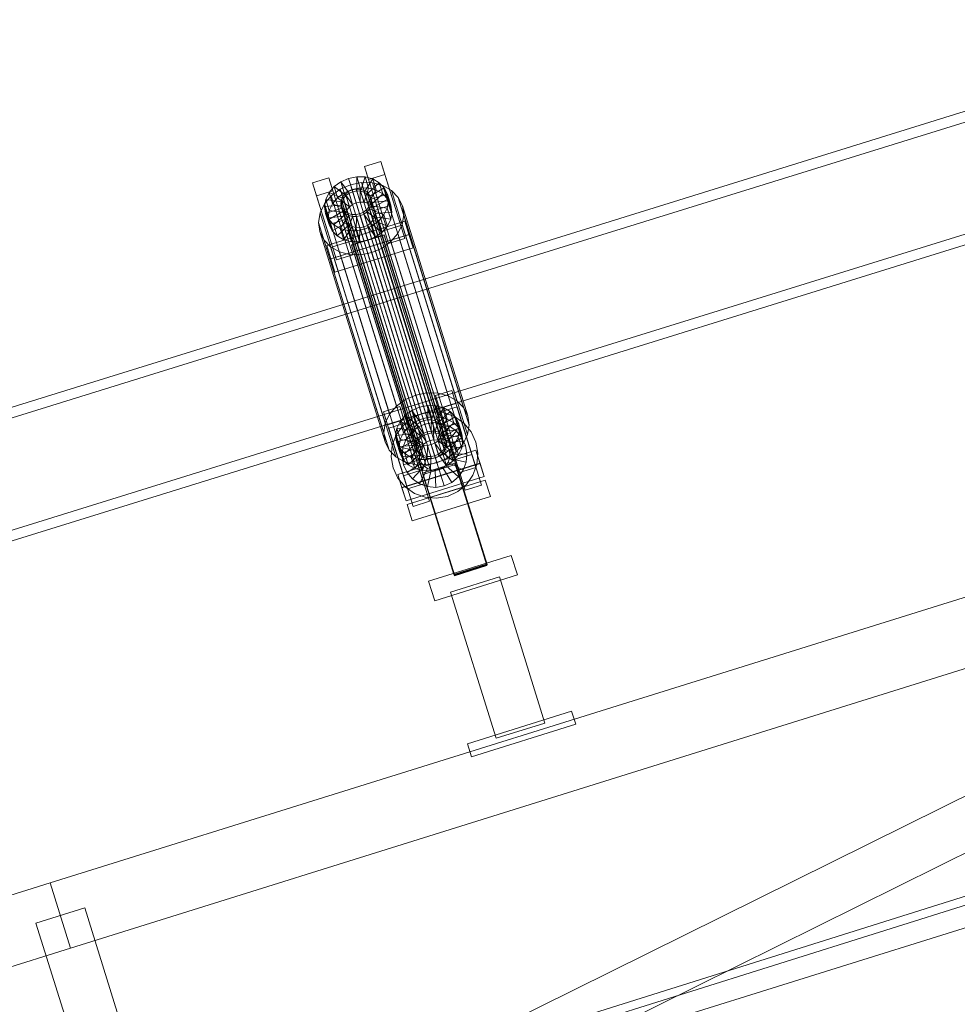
# Model space of a CAD drawing. Header units: millimetres. Extents: x -2233 to 65662, y -50530 to 6847.
# Tile 593 of 656: x 22758 to 23308, y 2600 to 3177. Entities that reach past the tile are written whole.
import ezdxf

# ---------------------------------------------------------------- set-up
doc = ezdxf.new("R2010")
doc.units = ezdxf.units.MM
doc.layers.add('COTAS_P', color=1, linetype='Continuous', lineweight=0)
doc.layers.add('lateral_C02', color=7, linetype='Continuous', lineweight=0)
doc.dimstyles.new('R19_100', dxfattribs={"dimtxt": 250, "dimasz": 150, "dimexe": 150, "dimexo": 80, "dimgap": 100, "dimtad": 1, "dimtih": 1, "dimtoh": 1, "dimdsep": 46, "dimcen": 0.09, "dimadec": 0, "dimazin": 0, "dimtfac": 1, "dimtdec": 4, "dimtofl": 0, "dimtmove": 0, "dimatfit": 3, "dimfxl": 1, "dimtolj": 1, "dimtzin": 0, "dimarcsym": 0})

# ---------------------------------------------------------------- blocks, each defined once
blk = doc.blocks.new('DIM_R32_4')
at = {"layer": 'COTAS_P'}
for p, q in [((15248.37, 1279.09), (24311.82, 4109.09)), ((24311.82, 4109.09), (24155.23, 4107.34)), ((24311.82, 4109.09), (24182.05, 4021.43)), ((24580.07, 3250), (24311.82, 4109.09)), ((15248.37, 1279.09), (15378.14, 1366.76)), ((15248.37, 1279.09), (15404.97, 1280.85)), ((15516.62, 420), (15248.37, 1279.09))]:
    blk.add_line(p, q, dxfattribs=at)
blk.add_text('9495 P', height=250, rotation=17.34062, dxfattribs=at).set_placement((19750.29, 2789.55))

msp = doc.modelspace()

# ---------------------------------------------------------------- linework, layer by layer
at = {"layer": 'lateral_C02'}
for p, q in [((23401.145, 3150.917), (22971.369, 3017.526)), ((22973.147, 3011.796), (23402.923, 3145.186)), ((22960.041, 3090.97), (22969.587, 3093.951)), ((22962.421, 3083.301), (22960.041, 3090.97)), ((22960.041, 3090.97), (22971.792, 3053.448)), ((22969.587, 3093.951), (22971.967, 3086.281)), ((22981.337, 3056.428), (22969.587, 3093.951)), ((22929.496, 3081.432), (22939.041, 3084.413)), ((22939.041, 3084.413), (22941.421, 3076.744)), ((22950.792, 3046.891), (22939.041, 3084.413)), ((22946.155, 3082.045), (22950.69, 3084.017)), ((22950.69, 3084.017), (22955.543, 3084.976)), ((22953.138, 3076.2), (22950.69, 3084.017)), ((22950.69, 3084.017), (22952.731, 3077.443)), ((22955.437, 3076.654), (22955.543, 3084.976)), ((22955.543, 3084.976), (22960.382, 3084.859)), ((22955.543, 3084.976), (22957.583, 3078.403)), ((22957.729, 3076.598), (22960.382, 3084.859)), ((22959.858, 3076.036), (22964.877, 3083.671)), ((22960.382, 3084.859), (22964.877, 3083.671)), ((22960.382, 3084.859), (22962.422, 3078.285)), ((22971.967, 3086.281), (22962.421, 3083.301)), ((22974.172, 3045.779), (22962.421, 3083.301)), ((22964.877, 3083.671), (22968.723, 3081.495)), ((22964.877, 3083.671), (22966.917, 3077.097)), ((22971.967, 3086.281), (22983.718, 3048.759)), ((22991.771, 2951.791), (23421.547, 3085.181)), ((15575.415, 232.817), (24634.01, 3078.273)), ((22931.876, 3073.763), (22929.496, 3081.432)), ((22929.496, 3081.432), (22941.246, 3043.91)), ((22939.228, 3075.662), (22942.245, 3079.196)), ((22940.554, 3073.81), (22945.781, 3077.619)), ((22942.245, 3079.196), (22946.155, 3082.045)), ((22949.138, 3073.916), (22942.245, 3079.196)), ((22942.245, 3079.196), (22944.286, 3072.622)), ((22945.781, 3077.619), (22951.844, 3080.255)), ((22945.781, 3077.619), (22984.035, 2954.365)), ((22950.99, 3075.266), (22946.155, 3082.045)), ((22946.155, 3082.045), (22948.195, 3075.472)), ((22952.731, 3077.443), (22948.195, 3075.472)), ((22950.65, 3076.361), (22952.798, 3077.295)), ((22951.844, 3080.255), (22958.331, 3081.538)), ((22951.844, 3080.255), (22990.099, 2957.001)), ((22957.583, 3078.403), (22952.731, 3077.443)), ((22952.731, 3077.443), (22955.179, 3069.626)), ((22952.798, 3077.295), (22955.097, 3077.75)), ((22952.798, 3077.295), (22997.174, 2934.32)), ((22955.097, 3077.75), (22957.389, 3077.694)), ((22955.097, 3077.75), (22999.472, 2934.775)), ((22957.389, 3077.694), (22959.518, 3077.131)), ((22957.389, 3077.694), (23001.764, 2934.719)), ((22957.583, 3078.403), (22957.477, 3070.081)), ((22962.422, 3078.285), (22957.583, 3078.403)), ((22958.331, 3081.538), (22964.8, 3081.38)), ((22958.331, 3081.538), (22996.586, 2958.283)), ((22962.422, 3078.285), (22959.769, 3070.025)), ((22961.68, 3075.005), (22968.723, 3081.495)), ((22966.917, 3077.097), (22962.422, 3078.285)), ((22963.07, 3073.576), (22971.656, 3078.478)), ((22964.8, 3081.38), (22970.809, 3079.793)), ((22964.8, 3081.38), (23003.054, 2958.126)), ((22968.723, 3081.495), (22971.656, 3078.478)), ((22968.723, 3081.495), (22970.763, 3074.921)), ((22970.809, 3079.793), (22975.95, 3076.884)), ((22970.809, 3079.793), (23009.064, 2956.538)), ((22971.656, 3078.478), (22973.478, 3074.827)), ((22971.656, 3078.478), (22973.696, 3071.905)), ((23423.326, 3079.451), (22993.55, 2946.06)), ((15576.913, 228.047), (24635.508, 3073.503)), ((22941.421, 3076.744), (22931.876, 3073.763)), ((22943.626, 3036.241), (22931.876, 3073.763)), ((22936.521, 3069.086), (22940.554, 3073.81)), ((22936.619, 3067.538), (22937.309, 3071.686)), ((22937.309, 3071.686), (22939.228, 3075.662)), ((22946.8, 3070.359), (22937.309, 3071.686)), ((22937.309, 3071.686), (22939.35, 3065.113)), ((22947.709, 3072.242), (22939.228, 3075.662)), ((22939.228, 3075.662), (22941.269, 3069.089)), ((22940.554, 3073.81), (22978.809, 2950.555)), ((22944.286, 3072.622), (22941.269, 3069.089)), ((22941.421, 3076.744), (22953.172, 3039.221)), ((22948.195, 3075.472), (22944.286, 3072.622)), ((22944.286, 3072.622), (22951.178, 3067.342)), ((22946.46, 3071.455), (22947.369, 3073.338)), ((22947.709, 3072.242), (22946.8, 3070.359)), ((22947.369, 3073.338), (22948.798, 3075.012)), ((22947.369, 3073.338), (22991.744, 2930.363)), ((22949.138, 3073.916), (22947.709, 3072.242)), ((22949.749, 3065.669), (22947.709, 3072.242)), ((22948.195, 3075.472), (22953.03, 3068.692)), ((22948.798, 3075.012), (22950.65, 3076.361)), ((22948.798, 3075.012), (22993.174, 2932.036)), ((22950.99, 3075.266), (22949.138, 3073.916)), ((22951.178, 3067.342), (22949.138, 3073.916)), ((22950.65, 3076.361), (22995.025, 2933.386)), ((22953.138, 3076.2), (22950.99, 3075.266)), ((22953.03, 3068.692), (22950.99, 3075.266)), ((22955.437, 3076.654), (22953.138, 3076.2)), ((22955.179, 3069.626), (22953.138, 3076.2)), ((22957.729, 3076.598), (22955.437, 3076.654)), ((22957.477, 3070.081), (22955.437, 3076.654)), ((22959.858, 3076.036), (22957.729, 3076.598)), ((22959.769, 3070.025), (22957.729, 3076.598)), ((22959.518, 3077.131), (22961.34, 3076.101)), ((22959.518, 3077.131), (23003.894, 2934.156)), ((22961.68, 3075.005), (22959.858, 3076.036)), ((22961.899, 3069.462), (22959.858, 3076.036)), ((22961.34, 3076.101), (22962.73, 3074.672)), ((22961.34, 3076.101), (23005.715, 2933.125)), ((22963.07, 3073.576), (22961.68, 3075.005)), ((22963.72, 3068.432), (22961.68, 3075.005)), ((22966.917, 3077.097), (22961.899, 3069.462)), ((22962.73, 3074.672), (22963.593, 3072.942)), ((22962.73, 3074.672), (23007.105, 2931.697)), ((22963.933, 3071.847), (22963.07, 3073.576)), ((22965.11, 3067.003), (22963.07, 3073.576)), ((22963.593, 3072.942), (22963.87, 3071.03)), ((23007.968, 2929.967), (22963.593, 3072.942)), ((22970.763, 3074.921), (22963.72, 3068.432)), ((22973.478, 3074.827), (22963.933, 3071.847)), ((22963.933, 3071.847), (22965.973, 3065.273)), ((22964.21, 3069.934), (22963.933, 3071.847)), ((22973.696, 3071.905), (22965.11, 3067.003)), ((22970.763, 3074.921), (22966.917, 3077.097)), ((22973.696, 3071.905), (22970.763, 3074.921)), ((22975.518, 3068.254), (22973.478, 3074.827)), ((22973.478, 3074.827), (22974.064, 3070.79)), ((22975.518, 3068.254), (22973.696, 3071.905)), ((22975.95, 3076.884), (22979.872, 3072.851)), ((22975.95, 3076.884), (23014.205, 2953.629)), ((22979.872, 3072.851), (22982.307, 3067.97)), ((22979.872, 3072.851), (23018.127, 2949.596)), ((22933.956, 3063.771), (22936.521, 3069.086)), ((22936.521, 3069.086), (22974.776, 2945.832)), ((22946.473, 3068.394), (22936.619, 3067.538)), ((22936.619, 3067.538), (22938.66, 3060.965)), ((22937.205, 3063.501), (22936.619, 3067.538)), ((22946.751, 3066.482), (22937.205, 3063.501)), ((22941.269, 3069.089), (22939.35, 3065.113)), ((22941.269, 3069.089), (22949.749, 3065.669)), ((22946.133, 3069.49), (22946.46, 3071.455)), ((22946.411, 3067.577), (22946.133, 3069.49)), ((22946.133, 3069.49), (22990.509, 2926.514)), ((22947.274, 3065.848), (22946.411, 3067.577)), ((22946.411, 3067.577), (22990.786, 2924.602)), ((22946.46, 3071.455), (22990.835, 2928.479)), ((22946.8, 3070.359), (22946.473, 3068.394)), ((22948.513, 3061.821), (22946.473, 3068.394)), ((22946.473, 3068.394), (22946.751, 3066.482)), ((22948.791, 3059.908), (22946.751, 3066.482)), ((22946.751, 3066.482), (22947.614, 3064.752)), ((22948.84, 3063.785), (22946.8, 3070.359)), ((22948.663, 3064.419), (22947.274, 3065.848)), ((22947.274, 3065.848), (22991.649, 2922.873)), ((22949.749, 3065.669), (22951.178, 3067.342)), ((22951.178, 3067.342), (22953.03, 3068.692)), ((22953.03, 3068.692), (22955.179, 3069.626)), ((22955.179, 3069.626), (22957.477, 3070.081)), ((22957.477, 3070.081), (22959.769, 3070.025)), ((22959.769, 3070.025), (22961.899, 3069.462)), ((22962.634, 3067.182), (22961.205, 3065.508)), ((22961.545, 3064.413), (22962.974, 3066.086)), ((22961.899, 3069.462), (22963.72, 3068.432)), ((22963.543, 3069.065), (22962.634, 3067.182)), ((22962.634, 3067.182), (23007.01, 2924.207)), ((22962.974, 3066.086), (22963.883, 3067.97)), ((22962.974, 3066.086), (22971.455, 3062.666)), ((22965.014, 3059.513), (22962.974, 3066.086)), ((22963.87, 3071.03), (22963.543, 3069.065)), ((22963.543, 3069.065), (23007.919, 2926.09)), ((22963.72, 3068.432), (22965.11, 3067.003)), ((22963.87, 3071.03), (23008.245, 2928.055)), ((22963.883, 3067.97), (22964.21, 3069.934)), ((22963.883, 3067.97), (22973.374, 3066.642)), ((22965.923, 3061.396), (22963.883, 3067.97)), ((22964.21, 3069.934), (22974.064, 3070.79)), ((22966.25, 3063.361), (22964.21, 3069.934)), ((22965.11, 3067.003), (22965.973, 3065.273)), ((22965.973, 3065.273), (22975.518, 3068.254)), ((22973.374, 3066.642), (22971.455, 3062.666)), ((22974.064, 3070.79), (22973.374, 3066.642)), ((22973.374, 3066.642), (22975.414, 3060.069)), ((22974.064, 3070.79), (22976.104, 3064.217)), ((22976.104, 3064.217), (22975.518, 3068.254)), ((22982.307, 3067.97), (22983.091, 3062.573)), ((23020.562, 2944.715), (22982.307, 3067.97)), ((22933.033, 3058.226), (22933.956, 3063.771)), ((22933.956, 3063.771), (22972.21, 2940.516)), ((22937.205, 3063.501), (22939.245, 3056.928)), ((22939.027, 3059.85), (22937.205, 3063.501)), ((22939.35, 3065.113), (22938.66, 3060.965)), ((22938.66, 3060.965), (22948.513, 3061.821)), ((22938.66, 3060.965), (22939.245, 3056.928)), ((22947.614, 3064.752), (22939.027, 3059.85)), ((22939.35, 3065.113), (22948.84, 3063.785)), ((22949.003, 3063.323), (22941.961, 3056.834)), ((22950.825, 3062.293), (22945.806, 3054.658)), ((22949.654, 3058.179), (22947.614, 3064.752)), ((22947.614, 3064.752), (22949.003, 3063.323)), ((22948.513, 3061.821), (22948.84, 3063.785)), ((22948.791, 3059.908), (22948.513, 3061.821)), ((22950.485, 3063.388), (22948.663, 3064.419)), ((22948.663, 3064.419), (22993.039, 2921.444)), ((22948.84, 3063.785), (22949.749, 3065.669)), ((22951.043, 3056.75), (22949.003, 3063.323)), ((22949.003, 3063.323), (22950.825, 3062.293)), ((22952.954, 3061.73), (22950.302, 3053.47)), ((22952.614, 3062.826), (22950.485, 3063.388)), ((22950.485, 3063.388), (22994.86, 2920.413)), ((22952.865, 3055.719), (22950.825, 3062.293)), ((22950.825, 3062.293), (22952.954, 3061.73)), ((22954.906, 3062.77), (22952.614, 3062.826)), ((22952.614, 3062.826), (22996.99, 2919.85)), ((22954.994, 3055.157), (22952.954, 3061.73)), ((22952.954, 3061.73), (22955.246, 3061.674)), ((22957.205, 3063.224), (22954.906, 3062.77)), ((22954.906, 3062.77), (22999.282, 2919.795)), ((22955.246, 3061.674), (22955.14, 3053.352)), ((22955.246, 3061.674), (22957.545, 3062.129)), ((22957.287, 3055.101), (22955.246, 3061.674)), ((22959.353, 3064.158), (22957.205, 3063.224)), ((22957.205, 3063.224), (23001.58, 2920.249)), ((22957.545, 3062.129), (22959.693, 3063.063)), ((22957.545, 3062.129), (22959.993, 3054.312)), ((22959.585, 3055.555), (22957.545, 3062.129)), ((22961.205, 3065.508), (22959.353, 3064.158)), ((22959.353, 3064.158), (23003.729, 2921.183)), ((22959.693, 3063.063), (22961.545, 3064.413)), ((22959.693, 3063.063), (22964.528, 3056.283)), ((22961.734, 3056.489), (22959.693, 3063.063)), ((22961.205, 3065.508), (23005.581, 2922.533)), ((22961.545, 3064.413), (22968.438, 3059.133)), ((22963.585, 3057.839), (22961.545, 3064.413)), ((22965.923, 3061.396), (22965.014, 3059.513)), ((22966.25, 3063.361), (22965.923, 3061.396)), ((22975.414, 3060.069), (22965.923, 3061.396)), ((22965.973, 3065.273), (22966.25, 3063.361)), ((22976.104, 3064.217), (22966.25, 3063.361)), ((22971.455, 3062.666), (22968.438, 3059.133)), ((22971.455, 3062.666), (22973.495, 3056.093)), ((22973.495, 3056.093), (22975.414, 3060.069)), ((22975.414, 3060.069), (22976.104, 3064.217)), ((22983.091, 3062.573), (22982.168, 3057.028)), ((22983.091, 3062.573), (23021.345, 2939.318)), ((22933.816, 3052.829), (22933.033, 3058.226)), ((22933.033, 3058.226), (22971.288, 2934.971)), ((22937.893, 3044.579), (22983.711, 3058.886)), ((22939.027, 3059.85), (22941.067, 3053.277)), ((22941.961, 3056.834), (22939.027, 3059.85)), ((22939.245, 3056.928), (22948.791, 3059.908)), ((22939.245, 3056.928), (22941.067, 3053.277)), ((22941.067, 3053.277), (22949.654, 3058.179)), ((22941.961, 3056.834), (22944.001, 3050.26)), ((22945.806, 3054.658), (22941.961, 3056.834)), ((22944.001, 3050.26), (22951.043, 3056.75)), ((22945.806, 3054.658), (22947.846, 3048.084)), ((22950.302, 3053.47), (22945.806, 3054.658)), ((22947.846, 3048.084), (22952.865, 3055.719)), ((22949.654, 3058.179), (22948.791, 3059.908)), ((22951.043, 3056.75), (22949.654, 3058.179)), ((22952.865, 3055.719), (22951.043, 3056.75)), ((22952.342, 3046.896), (22954.994, 3055.157)), ((22954.994, 3055.157), (22952.865, 3055.719)), ((22957.287, 3055.101), (22954.994, 3055.157)), ((22959.993, 3054.312), (22955.14, 3053.352)), ((22957.181, 3046.778), (22957.287, 3055.101)), ((22959.585, 3055.555), (22957.287, 3055.101)), ((22961.734, 3056.489), (22959.585, 3055.555)), ((22962.033, 3047.738), (22959.585, 3055.555)), ((22964.528, 3056.283), (22959.993, 3054.312)), ((22959.993, 3054.312), (22962.033, 3047.738)), ((22963.585, 3057.839), (22961.734, 3056.489)), ((22966.569, 3049.71), (22961.734, 3056.489)), ((22965.014, 3059.513), (22963.585, 3057.839)), ((22970.478, 3052.559), (22963.585, 3057.839)), ((22968.438, 3059.133), (22964.528, 3056.283)), ((22964.528, 3056.283), (22966.569, 3049.71)), ((22973.495, 3056.093), (22965.014, 3059.513)), ((22968.438, 3059.133), (22970.478, 3052.559)), ((22970.478, 3052.559), (22973.495, 3056.093)), ((22981.337, 3056.428), (22971.792, 3053.448)), ((22982.168, 3057.028), (22979.603, 3051.713)), ((22983.718, 3048.759), (22981.337, 3056.428)), ((22982.168, 3057.028), (23020.423, 2933.773)), ((22983.711, 3058.886), (22986.092, 3051.217)), ((22986.159, 3051.069), (22983.711, 3058.886)), ((22936.252, 3047.948), (22933.816, 3052.829)), ((22933.816, 3052.829), (22972.071, 2929.574)), ((22986.092, 3051.217), (22940.273, 3036.91)), ((22986.159, 3051.069), (22940.341, 3036.762)), ((22941.067, 3053.277), (22944.001, 3050.26)), ((22944.001, 3050.26), (22947.846, 3048.084)), ((22950.302, 3053.47), (22952.342, 3046.896)), ((22955.14, 3053.352), (22950.302, 3053.47)), ((22952.409, 3045.039), (22971.5, 3051)), ((22971.576, 3050.757), (22952.485, 3044.796)), ((22955.14, 3053.352), (22957.181, 3046.778)), ((22962.033, 3047.738), (22966.569, 3049.71)), ((22966.569, 3049.71), (22970.478, 3052.559)), ((22971.5, 3051), (22971.576, 3050.757)), ((23031.893, 2857.595), (22971.5, 3051)), ((22971.576, 3050.757), (23031.969, 2857.352)), ((22971.792, 3053.448), (22974.172, 3045.779)), ((22974.172, 3045.779), (22983.718, 3048.759)), ((22979.603, 3051.713), (22975.57, 3046.989)), ((22979.603, 3051.713), (23017.858, 2928.458)), ((22986.092, 3051.217), (22988.54, 3043.399)), ((22988.54, 3043.399), (22986.159, 3051.069)), ((22940.174, 3043.915), (22936.252, 3047.948)), ((22936.252, 3047.948), (22974.507, 2924.693)), ((22940.273, 3036.91), (22937.893, 3044.579)), ((22937.893, 3044.579), (22940.341, 3036.762)), ((22945.315, 3041.006), (22940.174, 3043.915)), ((22940.174, 3043.915), (22978.428, 2920.661)), ((22950.792, 3046.891), (22941.246, 3043.91)), ((22941.246, 3043.91), (22943.626, 3036.241)), ((22942.721, 3029.093), (22988.54, 3043.399)), ((22947.846, 3048.084), (22952.342, 3046.896)), ((22953.172, 3039.221), (22950.792, 3046.891)), ((22952.342, 3046.896), (22957.181, 3046.778)), ((22952.485, 3044.796), (22952.409, 3045.039)), ((23012.802, 2851.634), (22952.409, 3045.039)), ((23012.878, 2851.391), (22952.485, 3044.796)), ((22957.181, 3046.778), (22962.033, 3047.738)), ((22970.343, 3043.18), (22964.28, 3040.544)), ((22975.57, 3046.989), (22970.343, 3043.18)), ((22970.343, 3043.18), (23008.598, 2919.925)), ((22975.57, 3046.989), (23013.824, 2923.735)), ((22942.721, 3029.093), (22940.273, 3036.91)), ((22943.626, 3036.241), (22953.172, 3039.221)), ((22951.324, 3039.419), (22945.315, 3041.006)), ((22945.315, 3041.006), (22983.569, 2917.752)), ((22957.793, 3039.261), (22951.324, 3039.419)), ((22951.324, 3039.419), (22989.579, 2916.164)), ((22964.28, 3040.544), (22957.793, 3039.261)), ((22957.793, 3039.261), (22996.048, 2916.006)), ((22964.28, 3040.544), (23002.535, 2917.289)), ((22940.341, 3036.762), (22942.721, 3029.093)), ((22775.666, 2670.874), (23921.126, 3028.536)), ((22831.602, 2483.861), (23920.432, 3022.888)), ((22971.369, 3017.526), (22541.592, 2884.136)), ((22991.771, 2951.791), (22971.369, 3017.526)), ((22971.369, 3017.526), (22973.147, 3011.796)), ((22543.371, 2878.406), (22973.147, 3011.796)), ((22973.147, 3011.796), (22993.55, 2946.06)), ((22844.912, 2456.976), (23933.742, 2996.002)), ((22787.589, 2632.692), (23933.048, 2990.354)), ((22990.099, 2957.001), (22984.035, 2954.365)), ((22996.586, 2958.283), (22990.099, 2957.001)), ((23003.054, 2958.126), (22996.586, 2958.283)), ((23001.696, 2956.76), (23011.242, 2959.74)), ((23004.077, 2949.09), (23001.696, 2956.76)), ((23001.696, 2956.76), (23013.447, 2919.237)), ((23009.064, 2956.538), (23003.054, 2958.126)), ((23014.205, 2953.629), (23009.064, 2956.538)), ((23011.242, 2959.74), (23013.622, 2952.071)), ((23022.992, 2922.218), (23011.242, 2959.74)), ((22561.995, 2818.4), (22991.771, 2951.791)), ((22978.809, 2950.555), (22974.776, 2945.832)), ((22984.035, 2954.365), (22978.809, 2950.555)), ((22992.345, 2949.806), (22997.198, 2950.766)), ((22997.092, 2942.444), (22997.198, 2950.766)), ((22997.198, 2950.766), (23002.037, 2950.648)), ((22997.198, 2950.766), (22999.238, 2944.192)), ((22999.384, 2942.388), (23002.037, 2950.648)), ((23002.037, 2950.648), (23006.532, 2949.46)), ((23002.037, 2950.648), (23004.077, 2944.074)), ((23013.622, 2952.071), (23004.077, 2949.09)), ((23013.622, 2952.071), (23025.373, 2914.548)), ((23018.127, 2949.596), (23014.205, 2953.629)), ((22993.55, 2946.06), (22563.773, 2812.67)), ((22971.151, 2947.222), (22980.696, 2950.202)), ((22973.531, 2939.553), (22971.151, 2947.222)), ((22971.151, 2947.222), (22982.901, 2909.7)), ((22974.776, 2945.832), (22972.21, 2940.516)), ((22980.696, 2950.202), (22983.076, 2942.533)), ((22992.447, 2912.68), (22980.696, 2950.202)), ((22980.883, 2941.452), (22983.9, 2944.985)), ((22983.9, 2944.985), (22987.81, 2947.835)), ((22990.793, 2939.705), (22983.9, 2944.985)), ((22983.9, 2944.985), (22985.941, 2938.411)), ((22987.532, 2943.275), (22993.55, 2946.06)), ((22987.81, 2947.835), (22992.345, 2949.806)), ((22992.645, 2941.055), (22987.81, 2947.835)), ((22987.81, 2947.835), (22989.85, 2941.261)), ((22994.794, 2941.989), (22992.345, 2949.806)), ((22992.345, 2949.806), (22994.386, 2943.233)), ((22993.55, 2946.06), (23000.083, 2947.194)), ((23000.083, 2947.194), (23006.687, 2946.597)), ((23001.514, 2941.825), (23006.532, 2949.46)), ((23003.335, 2940.795), (23010.378, 2947.284)), ((23015.827, 2911.568), (23004.077, 2949.09)), ((23004.765, 2947.048), (23014.31, 2950.028)), ((23004.765, 2947.048), (23019.071, 2901.23)), ((23006.532, 2949.46), (23010.378, 2947.284)), ((23006.532, 2949.46), (23008.572, 2942.887)), ((23006.687, 2946.597), (23012.911, 2944.312)), ((23010.378, 2947.284), (23013.311, 2944.268)), ((23010.378, 2947.284), (23012.418, 2940.711)), ((23028.617, 2904.21), (23014.31, 2950.028)), ((23020.562, 2944.715), (23018.127, 2949.596)), ((23021.345, 2939.318), (23020.562, 2944.715)), ((22972.21, 2940.516), (22971.288, 2934.971)), ((22983.076, 2942.533), (22973.531, 2939.553)), ((22985.282, 2902.03), (22973.531, 2939.553)), ((22974.219, 2937.51), (22983.765, 2940.491)), ((22978.623, 2933.606), (22982.441, 2939.027)), ((22978.964, 2937.476), (22980.883, 2941.452)), ((22989.364, 2938.032), (22980.883, 2941.452)), ((22980.883, 2941.452), (22982.924, 2934.878)), ((22982.441, 2939.027), (22987.532, 2943.275)), ((22983.076, 2942.533), (22994.827, 2905.011)), ((22998.071, 2894.672), (22983.765, 2940.491)), ((22989.85, 2941.261), (22985.941, 2938.411)), ((22990.793, 2939.705), (22989.364, 2938.032)), ((22994.386, 2943.233), (22989.85, 2941.261)), ((22989.85, 2941.261), (22994.685, 2934.482)), ((22992.645, 2941.055), (22990.793, 2939.705)), ((22992.833, 2933.132), (22990.793, 2939.705)), ((22990.956, 2937.867), (22995.457, 2939.951)), ((22994.794, 2941.989), (22992.645, 2941.055)), ((22994.685, 2934.482), (22992.645, 2941.055)), ((22999.238, 2944.192), (22994.386, 2943.233)), ((22994.386, 2943.233), (22996.834, 2935.416)), ((22997.092, 2942.444), (22994.794, 2941.989)), ((22996.834, 2935.416), (22994.794, 2941.989)), ((22995.457, 2939.951), (23000.344, 2940.799)), ((22998.438, 2930.406), (22995.457, 2939.951)), ((22999.384, 2942.388), (22997.092, 2942.444)), ((22999.132, 2935.87), (22997.092, 2942.444)), ((22999.238, 2944.192), (22999.132, 2935.87)), ((23004.077, 2944.074), (22999.238, 2944.192)), ((23001.514, 2941.825), (22999.384, 2942.388)), ((23001.424, 2935.814), (22999.384, 2942.388)), ((23000.753, 2930.807), (23000.344, 2940.799)), ((23000.344, 2940.799), (23005.284, 2940.353)), ((23004.077, 2944.074), (23001.424, 2935.814)), ((23003.335, 2940.795), (23001.514, 2941.825)), ((23003.554, 2935.252), (23001.514, 2941.825)), ((23003.092, 2930.596), (23005.284, 2940.353)), ((23004.725, 2939.366), (23003.335, 2940.795)), ((23005.375, 2934.221), (23003.335, 2940.795)), ((23008.572, 2942.887), (23003.554, 2935.252)), ((23008.572, 2942.887), (23004.077, 2944.074)), ((23004.725, 2939.366), (23013.311, 2944.268)), ((23005.588, 2937.636), (23004.725, 2939.366)), ((23006.765, 2932.792), (23004.725, 2939.366)), ((23005.284, 2940.353), (23009.94, 2938.643)), ((23012.418, 2940.711), (23005.375, 2934.221)), ((23015.133, 2940.617), (23005.588, 2937.636)), ((23012.418, 2940.711), (23008.572, 2942.887)), ((23015.352, 2937.694), (23012.418, 2940.711)), ((23012.911, 2944.312), (23018.332, 2940.494)), ((23013.311, 2944.268), (23015.133, 2940.617)), ((23013.311, 2944.268), (23015.352, 2937.694)), ((23017.173, 2934.043), (23015.133, 2940.617)), ((23015.133, 2940.617), (23015.719, 2936.58)), ((23018.332, 2940.494), (23022.58, 2935.402)), ((23020.423, 2933.773), (23021.345, 2939.318)), ((22971.288, 2934.971), (22972.071, 2929.574)), ((22974.219, 2937.51), (22988.526, 2891.692)), ((22976.338, 2927.381), (22978.623, 2933.606)), ((22978.274, 2933.328), (22978.964, 2937.476)), ((22988.128, 2934.184), (22978.274, 2933.328)), ((22978.274, 2933.328), (22980.315, 2926.754)), ((22978.86, 2929.291), (22978.274, 2933.328)), ((22988.455, 2936.148), (22978.964, 2937.476)), ((22978.964, 2937.476), (22981.005, 2930.902)), ((22982.924, 2934.878), (22981.005, 2930.902)), ((22985.941, 2938.411), (22982.924, 2934.878)), ((22982.924, 2934.878), (22991.404, 2931.458)), ((22984.291, 2930.635), (22987.148, 2934.69)), ((22985.941, 2938.411), (22992.833, 2933.132)), ((22987.148, 2934.69), (22990.956, 2937.867)), ((22994.502, 2927.913), (22987.148, 2934.69)), ((22988.455, 2936.148), (22988.128, 2934.184)), ((22990.169, 2927.61), (22988.128, 2934.184)), ((22988.128, 2934.184), (22988.406, 2932.271)), ((22989.364, 2938.032), (22988.455, 2936.148)), ((22990.495, 2929.575), (22988.455, 2936.148)), ((22991.404, 2931.458), (22989.364, 2938.032)), ((22996.306, 2929.419), (22990.956, 2937.867)), ((22991.404, 2931.458), (22992.833, 2933.132)), ((22992.833, 2933.132), (22994.685, 2934.482)), ((22995.025, 2933.386), (22993.174, 2932.036)), ((22994.685, 2934.482), (22996.834, 2935.416)), ((22997.174, 2934.32), (22995.025, 2933.386)), ((22996.834, 2935.416), (22999.132, 2935.87)), ((22999.472, 2934.775), (22997.174, 2934.32)), ((22999.132, 2935.87), (23001.424, 2935.814)), ((23001.764, 2934.719), (22999.472, 2934.775)), ((23001.424, 2935.814), (23003.554, 2935.252)), ((23003.894, 2934.156), (23001.764, 2934.719)), ((23003.554, 2935.252), (23005.375, 2934.221)), ((23005.715, 2933.125), (23003.894, 2934.156)), ((23004.629, 2931.876), (23005.538, 2933.759)), ((23005.298, 2929.786), (23009.94, 2938.643)), ((23005.375, 2934.221), (23006.765, 2932.792)), ((23005.538, 2933.759), (23005.865, 2935.724)), ((23005.538, 2933.759), (23015.029, 2932.432)), ((23007.579, 2927.185), (23005.538, 2933.759)), ((23005.588, 2937.636), (23007.628, 2931.063)), ((23005.865, 2935.724), (23005.588, 2937.636)), ((23007.105, 2931.697), (23005.715, 2933.125)), ((23005.865, 2935.724), (23015.719, 2936.58)), ((23007.905, 2929.15), (23005.865, 2935.724)), ((23015.352, 2937.694), (23006.765, 2932.792)), ((23007.219, 2928.433), (23013.995, 2935.787)), ((23007.628, 2931.063), (23017.173, 2934.043)), ((23009.94, 2938.643), (23013.995, 2935.787)), ((23013.995, 2935.787), (23017.173, 2931.979)), ((23015.719, 2936.58), (23015.029, 2932.432)), ((23017.173, 2934.043), (23015.352, 2937.694)), ((23015.719, 2936.58), (23017.759, 2930.006)), ((23017.759, 2930.006), (23017.173, 2934.043)), ((23017.858, 2928.458), (23020.423, 2933.773)), ((23022.58, 2935.402), (23025.366, 2929.385)), ((22972.071, 2929.574), (22974.507, 2924.693)), ((22975.741, 2920.777), (22976.338, 2927.381)), ((22988.406, 2932.271), (22978.86, 2929.291)), ((22978.86, 2929.291), (22980.901, 2922.717)), ((22980.682, 2925.64), (22978.86, 2929.291)), ((22981.005, 2930.902), (22980.315, 2926.754)), ((22980.315, 2926.754), (22990.169, 2927.61)), ((22989.269, 2930.542), (22980.682, 2925.64)), ((22981.005, 2930.902), (22990.495, 2929.575)), ((22982.582, 2925.979), (22984.291, 2930.635)), ((22990.658, 2929.113), (22983.616, 2922.623)), ((22993.149, 2925.993), (22984.291, 2930.635)), ((22992.48, 2928.082), (22987.461, 2920.447)), ((22990.446, 2925.698), (22988.406, 2932.271)), ((22988.406, 2932.271), (22989.269, 2930.542)), ((22991.309, 2923.968), (22989.269, 2930.542)), ((22989.269, 2930.542), (22990.658, 2929.113)), ((22990.169, 2927.61), (22990.495, 2929.575)), ((22990.446, 2925.698), (22990.169, 2927.61)), ((22990.495, 2929.575), (22991.404, 2931.458)), ((22990.835, 2928.479), (22990.509, 2926.514)), ((22992.699, 2922.539), (22990.658, 2929.113)), ((22990.658, 2929.113), (22992.48, 2928.082)), ((22991.744, 2930.363), (22990.835, 2928.479)), ((22993.174, 2932.036), (22991.744, 2930.363)), ((22994.609, 2927.52), (22991.957, 2919.259)), ((22994.52, 2921.509), (22992.48, 2928.082)), ((22992.48, 2928.082), (22994.609, 2927.52)), ((22993.149, 2925.993), (22994.502, 2927.913)), ((22994.502, 2927.913), (22996.306, 2929.419)), ((22996.65, 2920.946), (22994.609, 2927.52)), ((22994.609, 2927.52), (22996.901, 2927.464)), ((22996.306, 2929.419), (22998.438, 2930.406)), ((22996.901, 2927.464), (22996.795, 2919.141)), ((22996.901, 2927.464), (22999.2, 2927.918)), ((22998.942, 2920.89), (22996.901, 2927.464)), ((22998.438, 2930.406), (23000.753, 2930.807)), ((22999.2, 2927.918), (23001.348, 2928.852)), ((22999.2, 2927.918), (23001.648, 2920.101)), ((23001.24, 2921.345), (22999.2, 2927.918)), ((23000.753, 2930.807), (23003.092, 2930.596)), ((23001.348, 2928.852), (23003.2, 2930.202)), ((23001.348, 2928.852), (23006.184, 2922.073)), ((23003.389, 2922.279), (23001.348, 2928.852)), ((23003.092, 2930.596), (23005.298, 2929.786)), ((23003.2, 2930.202), (23004.629, 2931.876)), ((23003.2, 2930.202), (23010.093, 2924.922)), ((23005.241, 2923.628), (23003.2, 2930.202)), ((23004.629, 2931.876), (23013.11, 2928.456)), ((23006.67, 2925.302), (23004.629, 2931.876)), ((23005.298, 2929.786), (23007.219, 2928.433)), ((23007.579, 2927.185), (23006.67, 2925.302)), ((23006.765, 2932.792), (23007.628, 2931.063)), ((23007.968, 2929.967), (23007.105, 2931.697)), ((23007.219, 2928.433), (23008.724, 2926.629)), ((23007.905, 2929.15), (23007.579, 2927.185)), ((23017.069, 2925.858), (23007.579, 2927.185)), ((23007.628, 2931.063), (23007.905, 2929.15)), ((23017.759, 2930.006), (23007.905, 2929.15)), ((23007.919, 2926.09), (23008.245, 2928.055)), ((23008.245, 2928.055), (23007.968, 2929.967)), ((23008.724, 2926.629), (23017.173, 2931.979)), ((23019.257, 2927.478), (23009.711, 2924.497)), ((23013.11, 2928.456), (23010.093, 2924.922)), ((23015.029, 2932.432), (23013.11, 2928.456)), ((23013.11, 2928.456), (23015.15, 2921.882)), ((23013.824, 2923.735), (23017.858, 2928.458)), ((23015.029, 2932.432), (23017.069, 2925.858)), ((23017.069, 2925.858), (23017.759, 2930.006)), ((23017.173, 2931.979), (23019.257, 2927.478)), ((23019.257, 2927.478), (23020.104, 2922.591)), ((23025.366, 2929.385), (23026.499, 2922.852)), ((22974.507, 2924.693), (22978.428, 2920.661)), ((22979.548, 2910.369), (23025.366, 2924.675)), ((22980.315, 2926.754), (22980.901, 2922.717)), ((22980.682, 2925.64), (22982.722, 2919.066)), ((22983.616, 2922.623), (22980.682, 2925.64)), ((22980.901, 2922.717), (22990.446, 2925.698)), ((22980.901, 2922.717), (22982.722, 2919.066)), ((22982.136, 2921.039), (22982.582, 2925.979)), ((22992.128, 2921.447), (22982.136, 2921.039)), ((22992.339, 2923.787), (22982.582, 2925.979)), ((22982.722, 2919.066), (22991.309, 2923.968)), ((22983.616, 2922.623), (22985.656, 2916.05)), ((22987.461, 2920.447), (22983.616, 2922.623)), ((22985.656, 2916.05), (22992.699, 2922.539)), ((22989.502, 2913.873), (22994.52, 2921.509)), ((22991.309, 2923.968), (22990.446, 2925.698)), ((22990.509, 2926.514), (22990.786, 2924.602)), ((22990.786, 2924.602), (22991.649, 2922.873)), ((22992.699, 2922.539), (22991.309, 2923.968)), ((22991.649, 2922.873), (22993.039, 2921.444)), ((22992.128, 2921.447), (22992.339, 2923.787)), ((22992.529, 2919.132), (22992.128, 2921.447)), ((22992.339, 2923.787), (22993.149, 2925.993)), ((22994.52, 2921.509), (22992.699, 2922.539)), ((22993.039, 2921.444), (22994.86, 2920.413)), ((22996.65, 2920.946), (22994.52, 2921.509)), ((23003.389, 2922.279), (23001.24, 2921.345)), ((23006.184, 2922.073), (23001.648, 2920.101)), ((23005.241, 2923.628), (23003.389, 2922.279)), ((23008.224, 2915.499), (23003.389, 2922.279)), ((23003.729, 2921.183), (23005.581, 2922.533)), ((23006.67, 2925.302), (23005.241, 2923.628)), ((23012.133, 2918.349), (23005.241, 2923.628)), ((23005.581, 2922.533), (23007.01, 2924.207)), ((23010.093, 2924.922), (23006.184, 2922.073)), ((23006.184, 2922.073), (23008.224, 2915.499)), ((23015.15, 2921.882), (23006.67, 2925.302)), ((23007.01, 2924.207), (23007.919, 2926.09)), ((23008.598, 2919.925), (23013.824, 2923.735)), ((23008.724, 2926.629), (23009.711, 2924.497)), ((23009.711, 2924.497), (23010.113, 2922.182)), ((23010.113, 2922.182), (23009.901, 2919.842)), ((23010.093, 2924.922), (23012.133, 2918.349)), ((23010.113, 2922.182), (23020.104, 2922.591)), ((23012.133, 2918.349), (23015.15, 2921.882)), ((23022.992, 2922.218), (23013.447, 2919.237)), ((23015.15, 2921.882), (23017.069, 2925.858)), ((23020.104, 2922.591), (23019.658, 2917.651)), ((23025.373, 2914.548), (23022.992, 2922.218)), ((23025.366, 2924.675), (23027.747, 2917.006)), ((23027.814, 2916.858), (23025.366, 2924.675)), ((23026.499, 2922.852), (23025.903, 2916.248)), ((22976.875, 2914.244), (22975.741, 2920.777)), ((22978.428, 2920.661), (22983.569, 2917.752)), ((23027.747, 2917.006), (22981.928, 2902.7)), ((23027.814, 2916.858), (22981.996, 2902.552)), ((22982.984, 2916.152), (22982.136, 2921.039)), ((22982.722, 2919.066), (22985.656, 2916.05)), ((22992.529, 2919.132), (22982.984, 2916.152)), ((22985.067, 2911.651), (22982.984, 2916.152)), ((22983.569, 2917.752), (22989.579, 2916.164)), ((22993.516, 2917), (22985.067, 2911.651)), ((22985.656, 2916.05), (22989.502, 2913.873)), ((22987.461, 2920.447), (22989.502, 2913.873)), ((22991.957, 2919.259), (22987.461, 2920.447)), ((22989.579, 2916.164), (22996.048, 2916.006)), ((22991.957, 2919.259), (22993.997, 2912.686)), ((22996.795, 2919.141), (22991.957, 2919.259)), ((22993.516, 2917), (22992.529, 2919.132)), ((22995.021, 2915.196), (22993.516, 2917)), ((22993.978, 2911.103), (23013.069, 2917.065)), ((22993.997, 2912.686), (22996.65, 2920.946)), ((23013.316, 2916.272), (22994.226, 2910.31)), ((22994.86, 2920.413), (22996.99, 2919.85)), ((22996.048, 2916.006), (23002.535, 2917.289)), ((22998.942, 2920.89), (22996.65, 2920.946)), ((23001.648, 2920.101), (22996.795, 2919.141)), ((22996.795, 2919.141), (22998.836, 2912.568)), ((22996.99, 2919.85), (22999.282, 2919.795)), ((22998.836, 2912.568), (22998.942, 2920.89)), ((23001.24, 2921.345), (22998.942, 2920.89)), ((22999.282, 2919.795), (23001.58, 2920.249)), ((23003.688, 2913.528), (23001.24, 2921.345)), ((23001.58, 2920.249), (23003.729, 2921.183)), ((23001.648, 2920.101), (23003.688, 2913.528)), ((23002.535, 2917.289), (23008.598, 2919.925)), ((23007.739, 2915.716), (23005.935, 2914.211)), ((23009.092, 2917.637), (23007.739, 2915.716)), ((23007.739, 2915.716), (23015.093, 2908.94)), ((23008.224, 2915.499), (23012.133, 2918.349)), ((23009.901, 2919.842), (23009.092, 2917.637)), ((23009.092, 2917.637), (23017.949, 2912.995)), ((23009.901, 2919.842), (23019.658, 2917.651)), ((23013.069, 2917.065), (23013.316, 2916.272)), ((23031.578, 2857.799), (23013.069, 2917.065)), ((23013.316, 2916.272), (23031.825, 2857.006)), ((23013.447, 2919.237), (23015.827, 2911.568)), ((23019.658, 2917.651), (23017.949, 2912.995)), ((23025.903, 2916.248), (23023.617, 2910.024)), ((23027.747, 2917.006), (23030.195, 2909.189)), ((23030.195, 2909.189), (23027.814, 2916.858)), ((22979.66, 2908.227), (22976.875, 2914.244)), ((22981.928, 2902.7), (22979.548, 2910.369)), ((22979.548, 2910.369), (22981.996, 2902.552)), ((22992.447, 2912.68), (22982.901, 2909.7)), ((22988.245, 2907.842), (22985.067, 2911.651)), ((22995.021, 2915.196), (22988.245, 2907.842)), ((22989.502, 2913.873), (22993.997, 2912.686)), ((22996.942, 2913.843), (22992.3, 2904.986)), ((22994.827, 2905.011), (22992.447, 2912.68)), ((22994.226, 2910.31), (22993.978, 2911.103)), ((23012.487, 2851.837), (22993.978, 2911.103)), ((22993.997, 2912.686), (22998.836, 2912.568)), ((23012.735, 2851.044), (22994.226, 2910.31)), ((22996.942, 2913.843), (22995.021, 2915.196)), ((22999.148, 2913.034), (22996.942, 2913.843)), ((22999.148, 2913.034), (22996.956, 2903.277)), ((22998.836, 2912.568), (23003.688, 2913.528)), ((23001.488, 2912.822), (22999.148, 2913.034)), ((23003.803, 2913.224), (23001.488, 2912.822)), ((23001.488, 2912.822), (23001.896, 2902.831)), ((23003.688, 2913.528), (23008.224, 2915.499)), ((23005.935, 2914.211), (23003.803, 2913.224)), ((23003.803, 2913.224), (23006.783, 2903.678)), ((23005.935, 2914.211), (23011.284, 2905.762)), ((23017.949, 2912.995), (23015.093, 2908.94)), ((23015.827, 2911.568), (23025.373, 2914.548)), ((23023.617, 2910.024), (23019.799, 2904.603)), ((22983.908, 2903.136), (22979.66, 2908.227)), ((22982.901, 2909.7), (22985.282, 2902.03)), ((22984.376, 2894.882), (23030.195, 2909.189)), ((22985.066, 2892.707), (23030.884, 2907.013)), ((22985.282, 2902.03), (22994.827, 2905.011)), ((22992.3, 2904.986), (22988.245, 2907.842)), ((22996.956, 2903.277), (22992.3, 2904.986)), ((23011.284, 2905.762), (23006.783, 2903.678)), ((23015.093, 2908.94), (23011.284, 2905.762)), ((23019.799, 2904.603), (23014.708, 2900.355)), ((23019.071, 2901.23), (23028.617, 2904.21)), ((23033.865, 2897.468), (23030.884, 2907.013)), ((22984.376, 2894.882), (22981.928, 2902.7)), ((22981.996, 2902.552), (22984.376, 2894.882)), ((22989.329, 2899.317), (22983.908, 2903.136)), ((22995.554, 2897.032), (22989.329, 2899.317)), ((23001.896, 2902.831), (22996.956, 2903.277)), ((23017.521, 2902.841), (22998.43, 2896.88)), ((23006.783, 2903.678), (23001.896, 2902.831)), ((23014.708, 2900.355), (23008.691, 2897.569)), ((23017.521, 2902.841), (23031.708, 2857.404)), ((22985.066, 2892.707), (22988.047, 2883.161)), ((22988.047, 2883.161), (23033.865, 2897.468)), ((22988.526, 2891.692), (22998.071, 2894.672)), ((23002.157, 2896.436), (22995.554, 2897.032)), ((23012.617, 2851.443), (22998.43, 2896.88)), ((23008.691, 2897.569), (23002.157, 2896.436)), ((22997.619, 2847.808), (23046.11, 2862.949)), ((23049.687, 2851.494), (23046.11, 2862.949)), ((23031.578, 2857.799), (23012.487, 2851.837)), ((23031.708, 2857.404), (23012.617, 2851.443)), ((23012.735, 2851.044), (23031.825, 2857.006)), ((23031.893, 2857.595), (23012.802, 2851.634)), ((23012.878, 2851.391), (23031.969, 2857.352)), ((23031.825, 2857.006), (23031.578, 2857.799)), ((23031.969, 2857.352), (23031.893, 2857.595)), ((22830.806, 2494.282), (23976.266, 2851.944)), ((22997.619, 2847.808), (23001.196, 2836.353)), ((23001.196, 2836.353), (23049.687, 2851.494)), ((23010.527, 2841.362), (23039.163, 2850.303)), ((23012.487, 2851.837), (23012.735, 2851.044)), ((23012.802, 2851.634), (23012.878, 2851.391)), ((23065.91, 2764.643), (23039.163, 2850.303)), ((23010.527, 2841.362), (23037.274, 2755.702)), ((23020.45, 2752.544), (23081.541, 2771.619)), ((23083.926, 2763.983), (23081.541, 2771.619)), ((23022.834, 2744.908), (23083.926, 2763.983)), ((23037.274, 2755.702), (23065.91, 2764.643)), ((23020.45, 2752.544), (23022.834, 2744.908)), ((21630.207, 2313.212), (22775.666, 2670.874)), ((22775.666, 2670.874), (22787.589, 2632.692)), ((22795.946, 2656.254), (22767.309, 2647.312)), ((22795.946, 2656.254), (22852.576, 2474.889)), ((22823.939, 2465.948), (22767.309, 2647.312)), ((21642.129, 2275.03), (22787.589, 2632.692))]:
    msp.add_line(p, q, dxfattribs=at)

# ---------------------------------------------------------------- dimensions: what is measured, and where the dimension line sits
at = {"layer": 'COTAS_P'}
dim = msp.add_aligned_dim(p1=(15516.618, 420), p2=(24580.067, 3250), distance=900, text='<> P', dimstyle='R19_100', dxfattribs=at)
dim.commit()
dim.dimension.update_dxf_attribs({"geometry": 'DIM_R32_4', "text_midpoint": (19780.096, 2694.095)})

doc.saveas('drawing.dxf')
